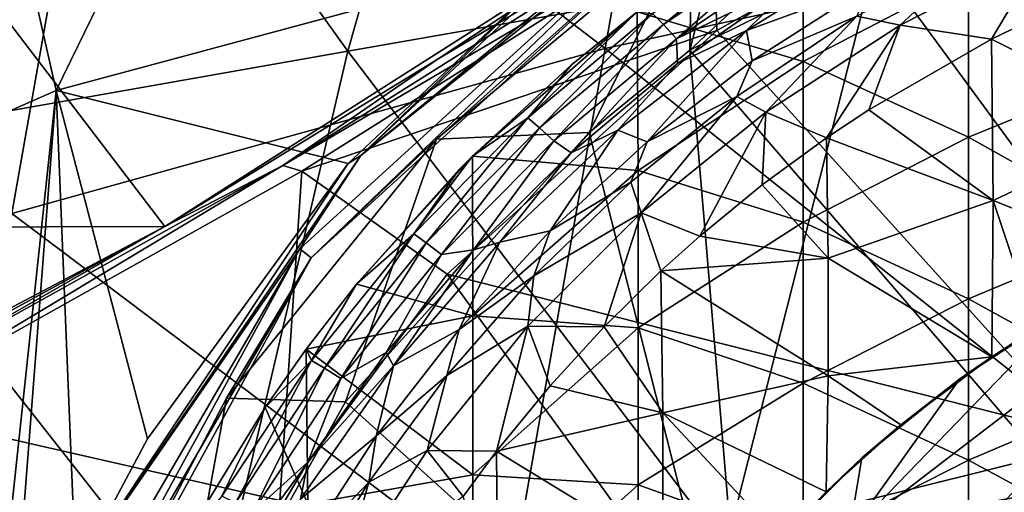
# Model space of a CAD drawing. Extents: x -65 to 803, y -691 to 80.
# Tile 257 of 281: x 712.28 to 728.03, y -106.04 to -98.47. Entities that reach past the tile are written whole.
import ezdxf

# ---------------------------------------------------------------- set-up
doc = ezdxf.new("R2010")
doc.units = 0
doc.header["$LTSCALE"] = 101.851852
for name, color, linetype in [('177', 7, 'CONTINUOUS'), ('178', 7, 'CONTINUOUS'), ('179', 7, 'CONTINUOUS'), ('182', 7, 'CONTINUOUS'), ('198', 7, 'CONTINUOUS'), ('199', 7, 'CONTINUOUS'), ('214', 7, 'CONTINUOUS'), ('215', 7, 'CONTINUOUS'), ('228', 7, 'CONTINUOUS'), ('230', 7, 'CONTINUOUS'), ('256', 7, 'CONTINUOUS'), ('266', 7, 'CONTINUOUS'), ('267', 7, 'CONTINUOUS'), ('310', 7, 'CONTINUOUS'), ('311', 7, 'CONTINUOUS'), ('313', 7, 'CONTINUOUS'), ('338', 7, 'CONTINUOUS'), ('350', 7, 'CONTINUOUS')]:
    doc.layers.add(name, color=color, linetype=linetype)

msp = doc.modelspace()

# ---------------------------------------------------------------- linework, layer by layer
at = {"layer": '177', "color": 7, "linetype": 'CONTINUOUS'}
for points in [[(724.001, -99.133, -57.9), (725.875, -97.926, -57.9), (725.671, -98.416, -59.7), (724.001, -99.133, -57.9)], [(723.752, -99.704, -59.7), (724.001, -99.133, -57.9), (725.671, -98.416, -59.7), (723.752, -99.704, -59.7)], [(722.32, -100.432, -57.9), (724.001, -99.133, -57.9), (723.752, -99.704, -59.7), (722.32, -100.432, -57.9)], [(722.057, -101.077, -59.7), (722.32, -100.432, -57.9), (723.752, -99.704, -59.7), (722.057, -101.077, -59.7)], [(720.766, -101.856, -57.9), (722.32, -100.432, -57.9), (722.057, -101.077, -59.7), (720.766, -101.856, -57.9)], [(720.504, -102.578, -59.7), (720.766, -101.856, -57.9), (722.057, -101.077, -59.7), (720.504, -102.578, -59.7)], [(719.311, -103.434, -57.9), (720.766, -101.856, -57.9), (720.504, -102.578, -59.7), (719.311, -103.434, -57.9)], [(719.114, -104.172, -59.7), (719.311, -103.434, -57.9), (720.504, -102.578, -59.7), (719.114, -104.172, -59.7)], [(717.986, -105.142, -57.9), (719.311, -103.434, -57.9), (719.114, -104.172, -59.7), (717.986, -105.142, -57.9)], [(717.864, -105.879, -59.7), (717.986, -105.142, -57.9), (719.114, -104.172, -59.7), (717.864, -105.879, -59.7)], [(716.764, -107.04, -57.9), (717.986, -105.142, -57.9), (717.864, -105.879, -59.7), (716.764, -107.04, -57.9)], [(716.763, -107.683, -59.7), (716.764, -107.04, -57.9), (717.864, -105.879, -59.7), (716.763, -107.683, -59.7)]]:
    msp.add_3dface(points, dxfattribs=at)
at = {"layer": '178', "color": 7, "linetype": 'CONTINUOUS'}
for points in [[(725.875, -97.926, -57.9), (723.91, -98.65, -57.456), (726.122, -97.272, -57.456), (725.875, -97.926, -57.9)], [(726.122, -97.272, -57.456), (723.91, -98.65, -57.456), (724.736, -97.831, -56.867), (726.122, -97.272, -57.456)], [(724.736, -97.831, -56.867), (723.91, -98.65, -57.456), (722.807, -99.177, -56.867), (724.736, -97.831, -56.867)], [(725.875, -97.926, -57.9), (724.001, -99.133, -57.9), (723.91, -98.65, -57.456), (725.875, -97.926, -57.9)], [(722.32, -100.432, -57.9), (721.849, -100.245, -57.456), (723.91, -98.65, -57.456), (722.32, -100.432, -57.9)], [(723.91, -98.65, -57.456), (721.849, -100.245, -57.456), (722.807, -99.177, -56.867), (723.91, -98.65, -57.456)], [(724.001, -99.133, -57.9), (722.32, -100.432, -57.9), (723.91, -98.65, -57.456), (724.001, -99.133, -57.9)], [(722.807, -99.177, -56.867), (721.849, -100.245, -57.456), (721.103, -100.605, -56.867), (722.807, -99.177, -56.867)], [(720.766, -101.856, -57.9), (719.961, -102.04, -57.456), (721.849, -100.245, -57.456), (720.766, -101.856, -57.9)], [(721.849, -100.245, -57.456), (719.961, -102.04, -57.456), (721.103, -100.605, -56.867), (721.849, -100.245, -57.456)], [(722.32, -100.432, -57.9), (720.766, -101.856, -57.9), (721.849, -100.245, -57.456), (722.32, -100.432, -57.9)], [(721.103, -100.605, -56.867), (719.961, -102.04, -57.456), (719.542, -102.158, -56.867), (721.103, -100.605, -56.867)], [(720.766, -101.856, -57.9), (719.311, -103.434, -57.9), (719.961, -102.04, -57.456), (720.766, -101.856, -57.9)], [(719.311, -103.434, -57.9), (718.263, -104.018, -57.456), (719.961, -102.04, -57.456), (719.311, -103.434, -57.9)], [(719.961, -102.04, -57.456), (718.263, -104.018, -57.456), (719.542, -102.158, -56.867), (719.961, -102.04, -57.456)], [(719.542, -102.158, -56.867), (718.263, -104.018, -57.456), (718.144, -103.804, -56.867), (719.542, -102.158, -56.867)], [(719.311, -103.434, -57.9), (717.986, -105.142, -57.9), (718.263, -104.018, -57.456), (719.311, -103.434, -57.9)], [(718.144, -103.804, -56.867), (718.263, -104.018, -57.456), (716.888, -105.56, -56.867), (718.144, -103.804, -56.867)], [(717.986, -105.142, -57.9), (716.775, -106.156, -57.456), (718.263, -104.018, -57.456), (717.986, -105.142, -57.9)], [(718.263, -104.018, -57.456), (716.775, -106.156, -57.456), (716.888, -105.56, -56.867), (718.263, -104.018, -57.456)], [(717.986, -105.142, -57.9), (716.764, -107.04, -57.9), (716.775, -106.156, -57.456), (717.986, -105.142, -57.9)], [(716.888, -105.56, -56.867), (716.775, -106.156, -57.456), (715.784, -107.413, -56.867), (716.888, -105.56, -56.867)]]:
    msp.add_3dface(points, dxfattribs=at)
at = {"layer": '179', "color": 7, "linetype": 'CONTINUOUS'}
for points in [[(722.407, -98.377, -49.335), (724.557, -96.908, -49.335), (722.58, -98.55, -51.966), (722.407, -98.377, -49.335)], [(722.58, -98.55, -51.966), (724.557, -96.908, -49.335), (724.715, -97.094, -51.966), (722.58, -98.55, -51.966)], [(722.791, -98.779, -54.591), (722.58, -98.55, -51.966), (724.715, -97.094, -51.966), (722.791, -98.779, -54.591)], [(724.906, -97.341, -54.591), (722.791, -98.779, -54.591), (724.715, -97.094, -51.966), (724.906, -97.341, -54.591)], [(724.906, -97.341, -54.591), (724.736, -97.831, -56.867), (722.791, -98.779, -54.591), (724.906, -97.341, -54.591)], [(724.736, -97.831, -56.867), (722.807, -99.177, -56.867), (722.791, -98.779, -54.591), (724.736, -97.831, -56.867)], [(721.109, -99.199, -46.7), (722.158, -98.351, -46.7), (720.41, -100.049, -49.335), (721.109, -99.199, -46.7)], [(720.41, -100.049, -49.335), (722.158, -98.351, -46.7), (722.407, -98.377, -49.335), (720.41, -100.049, -49.335)], [(720.41, -100.049, -49.335), (722.407, -98.377, -49.335), (720.596, -100.206, -51.966), (720.41, -100.049, -49.335)], [(720.596, -100.206, -51.966), (722.407, -98.377, -49.335), (722.58, -98.55, -51.966), (720.596, -100.206, -51.966)], [(720.826, -100.416, -54.591), (720.596, -100.206, -51.966), (722.58, -98.55, -51.966), (720.826, -100.416, -54.591)], [(722.791, -98.779, -54.591), (720.826, -100.416, -54.591), (722.58, -98.55, -51.966), (722.791, -98.779, -54.591)], [(722.791, -98.779, -54.591), (721.103, -100.605, -56.867), (720.826, -100.416, -54.591), (722.791, -98.779, -54.591)], [(722.807, -99.177, -56.867), (721.103, -100.605, -56.867), (722.791, -98.779, -54.591), (722.807, -99.177, -56.867)], [(719.523, -100.662, -46.7), (721.109, -99.199, -46.7), (720.41, -100.049, -49.335), (719.523, -100.662, -46.7)], [(718.584, -101.906, -49.335), (719.523, -100.662, -46.7), (720.41, -100.049, -49.335), (718.584, -101.906, -49.335)], [(718.584, -101.906, -49.335), (720.41, -100.049, -49.335), (718.782, -102.047, -51.966), (718.584, -101.906, -49.335)], [(718.782, -102.047, -51.966), (720.41, -100.049, -49.335), (720.596, -100.206, -51.966), (718.782, -102.047, -51.966)], [(719.03, -102.236, -54.591), (718.782, -102.047, -51.966), (720.596, -100.206, -51.966), (719.03, -102.236, -54.591)], [(720.826, -100.416, -54.591), (719.03, -102.236, -54.591), (720.596, -100.206, -51.966), (720.826, -100.416, -54.591)], [(720.826, -100.416, -54.591), (719.542, -102.158, -56.867), (719.03, -102.236, -54.591), (720.826, -100.416, -54.591)], [(721.103, -100.605, -56.867), (719.542, -102.158, -56.867), (720.826, -100.416, -54.591), (721.103, -100.605, -56.867)], [(719.311, -100.876, -46.7), (719.523, -100.662, -46.7), (718.584, -101.906, -49.335), (719.311, -100.876, -46.7)], [(717.671, -102.713, -46.7), (719.311, -100.876, -46.7), (718.584, -101.906, -49.335), (717.671, -102.713, -46.7)], [(716.947, -103.931, -49.335), (717.671, -102.713, -46.7), (718.584, -101.906, -49.335), (716.947, -103.931, -49.335)], [(716.947, -103.931, -49.335), (718.584, -101.906, -49.335), (717.155, -104.055, -51.966), (716.947, -103.931, -49.335)], [(717.155, -104.055, -51.966), (718.584, -101.906, -49.335), (718.782, -102.047, -51.966), (717.155, -104.055, -51.966)], [(717.418, -104.222, -54.591), (717.155, -104.055, -51.966), (718.782, -102.047, -51.966), (717.418, -104.222, -54.591)], [(719.03, -102.236, -54.591), (717.418, -104.222, -54.591), (718.782, -102.047, -51.966), (719.03, -102.236, -54.591)], [(719.542, -102.158, -56.867), (718.144, -103.804, -56.867), (719.03, -102.236, -54.591), (719.542, -102.158, -56.867)], [(719.03, -102.236, -54.591), (718.144, -103.804, -56.867), (717.418, -104.222, -54.591), (719.03, -102.236, -54.591)], [(716.866, -103.75, -46.7), (717.671, -102.713, -46.7), (716.947, -103.931, -49.335), (716.866, -103.75, -46.7)], [(716.209, -104.683, -46.7), (716.866, -103.75, -46.7), (716.947, -103.931, -49.335), (716.209, -104.683, -46.7)], [(718.144, -103.804, -56.867), (716.888, -105.56, -56.867), (717.418, -104.222, -54.591), (718.144, -103.804, -56.867)], [(715.514, -106.106, -49.335), (716.209, -104.683, -46.7), (716.947, -103.931, -49.335), (715.514, -106.106, -49.335)], [(715.514, -106.106, -49.335), (716.947, -103.931, -49.335), (715.732, -106.212, -51.966), (715.514, -106.106, -49.335)], [(715.732, -106.212, -51.966), (716.947, -103.931, -49.335), (717.155, -104.055, -51.966), (715.732, -106.212, -51.966)], [(716.008, -106.355, -54.591), (715.732, -106.212, -51.966), (717.155, -104.055, -51.966), (716.008, -106.355, -54.591)], [(717.418, -104.222, -54.591), (716.008, -106.355, -54.591), (717.155, -104.055, -51.966), (717.418, -104.222, -54.591)], [(717.418, -104.222, -54.591), (716.888, -105.56, -56.867), (716.008, -106.355, -54.591), (717.418, -104.222, -54.591)], [(714.929, -106.784, -46.7), (716.209, -104.683, -46.7), (715.514, -106.106, -49.335), (714.929, -106.784, -46.7)], [(716.888, -105.56, -56.867), (715.784, -107.413, -56.867), (716.008, -106.355, -54.591), (716.888, -105.56, -56.867)]]:
    msp.add_3dface(points, dxfattribs=at)
at = {"layer": '182', "color": 7, "linetype": 'CONTINUOUS'}
for points in [[(724.809, -96.554, -46.7), (722.158, -98.351, -46.7), (724.817, -99.142, -46.7), (724.809, -96.554, -46.7)], [(727.46, -97.767, -46.7), (724.809, -96.554, -46.7), (724.817, -99.142, -46.7), (727.46, -97.767, -46.7)], [(730.103, -99.28, -46.7), (730.103, -96.719, -46.7), (727.46, -97.767, -46.7), (730.103, -99.28, -46.7)], [(727.46, -100.355, -46.7), (727.46, -97.767, -46.7), (724.817, -99.142, -46.7), (727.46, -100.355, -46.7)], [(727.46, -100.355, -46.7), (730.103, -99.28, -46.7), (727.46, -97.767, -46.7), (727.46, -100.355, -46.7)], [(722.158, -98.351, -46.7), (721.109, -99.199, -46.7), (719.523, -100.662, -46.7), (722.158, -98.351, -46.7)], [(722.158, -98.351, -46.7), (719.523, -100.662, -46.7), (722.174, -100.89, -46.7), (722.158, -98.351, -46.7)], [(724.817, -99.142, -46.7), (722.158, -98.351, -46.7), (722.174, -100.89, -46.7), (724.817, -99.142, -46.7)], [(724.817, -101.72, -46.7), (724.817, -99.142, -46.7), (722.174, -100.89, -46.7), (724.817, -101.72, -46.7)], [(724.817, -101.72, -46.7), (727.46, -100.355, -46.7), (724.817, -99.142, -46.7), (724.817, -101.72, -46.7)], [(730.103, -101.84, -46.7), (730.103, -99.28, -46.7), (727.46, -100.355, -46.7), (730.103, -101.84, -46.7)], [(727.46, -102.943, -46.7), (727.46, -100.355, -46.7), (724.817, -101.72, -46.7), (727.46, -102.943, -46.7)], [(727.46, -102.943, -46.7), (730.103, -101.84, -46.7), (727.46, -100.355, -46.7), (727.46, -102.943, -46.7)], [(719.523, -100.662, -46.7), (719.311, -100.876, -46.7), (717.671, -102.713, -46.7), (719.523, -100.662, -46.7)], [(719.523, -100.662, -46.7), (717.671, -102.713, -46.7), (719.531, -103.217, -46.7), (719.523, -100.662, -46.7)], [(722.174, -100.89, -46.7), (719.523, -100.662, -46.7), (719.531, -103.217, -46.7), (722.174, -100.89, -46.7)], [(722.174, -103.407, -46.7), (722.174, -100.89, -46.7), (719.531, -103.217, -46.7), (722.174, -103.407, -46.7)], [(722.174, -103.407, -46.7), (724.817, -101.72, -46.7), (722.174, -100.89, -46.7), (722.174, -103.407, -46.7)], [(724.817, -104.298, -46.7), (724.817, -101.72, -46.7), (722.174, -103.407, -46.7), (724.817, -104.298, -46.7)], [(724.817, -104.298, -46.7), (727.46, -102.943, -46.7), (724.817, -101.72, -46.7), (724.817, -104.298, -46.7)], [(730.103, -104.401, -46.7), (730.103, -101.84, -46.7), (727.46, -102.943, -46.7), (730.103, -104.401, -46.7)], [(717.671, -102.713, -46.7), (716.866, -103.75, -46.7), (719.531, -103.217, -46.7), (717.671, -102.713, -46.7)], [(727.46, -105.531, -46.7), (727.46, -102.943, -46.7), (724.817, -104.298, -46.7), (727.46, -105.531, -46.7)], [(727.46, -105.531, -46.7), (730.103, -104.401, -46.7), (727.46, -102.943, -46.7), (727.46, -105.531, -46.7)], [(716.866, -103.75, -46.7), (719.531, -105.762, -46.7), (719.531, -103.217, -46.7), (716.866, -103.75, -46.7)], [(719.531, -105.762, -46.7), (722.174, -103.407, -46.7), (719.531, -103.217, -46.7), (719.531, -105.762, -46.7)], [(722.174, -105.923, -46.7), (722.174, -103.407, -46.7), (719.531, -105.762, -46.7), (722.174, -105.923, -46.7)], [(722.174, -105.923, -46.7), (724.817, -104.298, -46.7), (722.174, -103.407, -46.7), (722.174, -105.923, -46.7)], [(716.866, -103.75, -46.7), (716.209, -104.683, -46.7), (716.888, -106.228, -46.7), (716.866, -103.75, -46.7)], [(719.531, -105.762, -46.7), (716.866, -103.75, -46.7), (716.888, -106.228, -46.7), (719.531, -105.762, -46.7)], [(724.817, -106.875, -46.7), (724.817, -104.298, -46.7), (722.174, -105.923, -46.7), (724.817, -106.875, -46.7)], [(724.817, -106.875, -46.7), (727.46, -105.531, -46.7), (724.817, -104.298, -46.7), (724.817, -106.875, -46.7)], [(730.103, -106.961, -46.7), (730.103, -104.401, -46.7), (727.46, -105.531, -46.7), (730.103, -106.961, -46.7)], [(716.209, -104.683, -46.7), (714.929, -106.784, -46.7), (716.888, -106.228, -46.7), (716.209, -104.683, -46.7)], [(727.46, -108.119, -46.7), (727.46, -105.531, -46.7), (724.817, -106.875, -46.7), (727.46, -108.119, -46.7)], [(727.46, -108.119, -46.7), (730.103, -106.961, -46.7), (727.46, -105.531, -46.7), (727.46, -108.119, -46.7)], [(719.531, -108.308, -46.7), (719.531, -105.762, -46.7), (716.888, -106.228, -46.7), (719.531, -108.308, -46.7)], [(719.531, -108.308, -46.7), (722.174, -105.923, -46.7), (719.531, -105.762, -46.7), (719.531, -108.308, -46.7)], [(722.174, -108.44, -46.7), (722.174, -105.923, -46.7), (719.531, -108.308, -46.7), (722.174, -108.44, -46.7)], [(722.174, -108.44, -46.7), (724.817, -106.875, -46.7), (722.174, -105.923, -46.7), (722.174, -108.44, -46.7)]]:
    msp.add_3dface(points, dxfattribs=at)
at = {"layer": '198', "color": 7, "linetype": 'CONTINUOUS'}
for points in [[(728.807, -98.312, -60.923), (730.496, -100.118, -61.069), (727.828, -98.786, -60.923), (728.807, -98.312, -60.923)], [(727.828, -98.786, -60.923), (727.854, -101.368, -61.066), (725.863, -99.917, -60.923), (727.828, -98.786, -60.923)], [(727.828, -98.786, -60.923), (730.496, -100.118, -61.069), (727.854, -101.368, -61.066), (727.828, -98.786, -60.923)], [(725.863, -99.917, -60.923), (727.854, -101.368, -61.066), (725.19, -100.366, -60.923), (725.863, -99.917, -60.923)], [(730.496, -100.118, -61.069), (730.425, -102.394, -61.185), (727.854, -101.368, -61.066), (730.496, -100.118, -61.069)], [(725.19, -100.366, -60.923), (725.213, -102.292, -61.023), (724.16, -101.122, -60.923), (725.19, -100.366, -60.923)], [(725.19, -100.366, -60.923), (727.854, -101.368, -61.066), (725.213, -102.292, -61.023), (725.19, -100.366, -60.923)], [(724.16, -101.122, -60.923), (725.213, -102.292, -61.023), (723.164, -101.939, -60.923), (724.16, -101.122, -60.923)], [(727.854, -101.368, -61.066), (727.831, -103.873, -61.185), (725.213, -102.292, -61.023), (727.854, -101.368, -61.066)], [(727.831, -103.873, -61.185), (727.854, -101.368, -61.066), (728.537, -103.416, -61.185), (727.831, -103.873, -61.185)], [(727.854, -101.368, -61.066), (730.425, -102.394, -61.185), (728.537, -103.416, -61.185), (727.854, -101.368, -61.066)], [(723.164, -101.939, -60.923), (725.213, -102.292, -61.023), (722.539, -102.499, -60.923), (723.164, -101.939, -60.923)], [(725.213, -102.292, -61.023), (725.213, -104.18, -61.111), (722.539, -102.499, -60.923), (725.213, -102.292, -61.023)], [(725.213, -102.292, -61.023), (727.831, -103.873, -61.185), (725.213, -104.18, -61.111), (725.213, -102.292, -61.023)], [(722.539, -102.499, -60.923), (722.572, -104.771, -61.027), (721.63, -103.392, -60.923), (722.539, -102.499, -60.923)], [(722.539, -102.499, -60.923), (725.213, -104.18, -61.111), (722.572, -104.771, -61.027), (722.539, -102.499, -60.923)], [(721.63, -103.392, -60.923), (722.572, -104.771, -61.027), (720.768, -104.336, -60.923), (721.63, -103.392, -60.923)], [(725.213, -104.18, -61.111), (727.831, -103.873, -61.185), (726.378, -104.961, -61.185), (725.213, -104.18, -61.111)], [(725.213, -104.18, -61.111), (725.182, -106.037, -61.185), (722.572, -104.771, -61.027), (725.213, -104.18, -61.111)], [(725.182, -106.037, -61.185), (725.213, -104.18, -61.111), (726.378, -104.961, -61.185), (725.182, -106.037, -61.185)], [(720.768, -104.336, -60.923), (722.572, -104.771, -61.027), (719.911, -105.387, -60.923), (720.768, -104.336, -60.923)], [(722.572, -104.771, -61.027), (722.572, -107.012, -61.114), (719.911, -105.387, -60.923), (722.572, -104.771, -61.027)], [(722.572, -104.771, -61.027), (725.182, -106.037, -61.185), (724.45, -106.793, -61.185), (722.572, -104.771, -61.027)], [(722.572, -107.012, -61.114), (722.572, -104.771, -61.027), (724.45, -106.793, -61.185), (722.572, -107.012, -61.114)], [(719.911, -105.387, -60.923), (719.932, -107.878, -61.016), (719.374, -106.112, -60.923), (719.911, -105.387, -60.923)], [(719.911, -105.387, -60.923), (722.572, -107.012, -61.114), (719.932, -107.878, -61.016), (719.911, -105.387, -60.923)]]:
    msp.add_3dface(points, dxfattribs=at)
at = {"layer": '199', "color": 7, "linetype": 'CONTINUOUS'}
for points in [[(727.319, -104.228, -61.308), (728.537, -103.416, -61.185), (729.004, -103.134, -61.308), (727.319, -104.228, -61.308)], [(727.831, -103.873, -61.185), (728.537, -103.416, -61.185), (727.319, -104.228, -61.308), (727.831, -103.873, -61.185)], [(726.378, -104.961, -61.185), (727.831, -103.873, -61.185), (727.319, -104.228, -61.308), (726.378, -104.961, -61.185)], [(725.756, -105.493, -61.308), (726.378, -104.961, -61.185), (727.319, -104.228, -61.308), (725.756, -105.493, -61.308)], [(725.182, -106.037, -61.185), (726.378, -104.961, -61.185), (725.756, -105.493, -61.308), (725.182, -106.037, -61.185)], [(724.335, -106.915, -61.308), (725.182, -106.037, -61.185), (725.756, -105.493, -61.308), (724.335, -106.915, -61.308)], [(724.45, -106.793, -61.185), (725.182, -106.037, -61.185), (724.335, -106.915, -61.308), (724.45, -106.793, -61.185)]]:
    msp.add_3dface(points, dxfattribs=at)
at = {"layer": '214', "color": 7, "linetype": 'CONTINUOUS'}
for points in [[(727.319, -104.228, -61.308), (729.004, -103.134, -61.308), (725.549, -106.707, -61.231), (727.319, -104.228, -61.308)], [(725.549, -106.707, -61.231), (729.004, -103.134, -61.308), (729.373, -103.772, -61.231), (725.549, -106.707, -61.231)], [(725.549, -106.707, -61.231), (729.373, -103.772, -61.231), (727.409, -108.567, -60.981), (725.549, -106.707, -61.231)], [(727.409, -108.567, -60.981), (729.373, -103.772, -61.231), (730.689, -106.051, -60.981), (727.409, -108.567, -60.981)], [(725.756, -105.493, -61.308), (727.319, -104.228, -61.308), (725.549, -106.707, -61.231), (725.756, -105.493, -61.308)], [(724.335, -106.915, -61.308), (725.756, -105.493, -61.308), (725.549, -106.707, -61.231), (724.335, -106.915, -61.308)]]:
    msp.add_3dface(points, dxfattribs=at)
at = {"layer": '215', "color": 7, "linetype": 'CONTINUOUS'}
for points in [[(725.671, -98.416, -59.7), (727.699, -97.312, -59.7), (726.365, -98.562, -60.548), (725.671, -98.416, -59.7)], [(727.699, -97.312, -59.7), (728.648, -97.398, -60.548), (726.365, -98.562, -60.548), (727.699, -97.312, -59.7)], [(728.648, -97.398, -60.548), (727.828, -98.786, -60.923), (726.365, -98.562, -60.548), (728.648, -97.398, -60.548)], [(728.807, -98.312, -60.923), (727.828, -98.786, -60.923), (728.648, -97.398, -60.548), (728.807, -98.312, -60.923)], [(723.752, -99.704, -59.7), (725.671, -98.416, -59.7), (724.215, -99.957, -60.548), (723.752, -99.704, -59.7)], [(725.671, -98.416, -59.7), (726.365, -98.562, -60.548), (724.215, -99.957, -60.548), (725.671, -98.416, -59.7)], [(726.365, -98.562, -60.548), (725.19, -100.366, -60.923), (724.215, -99.957, -60.548), (726.365, -98.562, -60.548)], [(725.863, -99.917, -60.923), (725.19, -100.366, -60.923), (726.365, -98.562, -60.548), (725.863, -99.917, -60.923)], [(727.828, -98.786, -60.923), (725.863, -99.917, -60.923), (726.365, -98.562, -60.548), (727.828, -98.786, -60.923)], [(722.057, -101.077, -59.7), (723.752, -99.704, -59.7), (722.224, -101.57, -60.548), (722.057, -101.077, -59.7)], [(723.752, -99.704, -59.7), (724.215, -99.957, -60.548), (722.224, -101.57, -60.548), (723.752, -99.704, -59.7)], [(724.215, -99.957, -60.548), (723.164, -101.939, -60.923), (722.224, -101.57, -60.548), (724.215, -99.957, -60.548)], [(724.16, -101.122, -60.923), (723.164, -101.939, -60.923), (724.215, -99.957, -60.548), (724.16, -101.122, -60.923)], [(725.19, -100.366, -60.923), (724.16, -101.122, -60.923), (724.215, -99.957, -60.548), (725.19, -100.366, -60.923)], [(720.504, -102.578, -59.7), (722.057, -101.077, -59.7), (722.224, -101.57, -60.548), (720.504, -102.578, -59.7)], [(720.504, -102.578, -59.7), (722.224, -101.57, -60.548), (720.412, -103.382, -60.548), (720.504, -102.578, -59.7)], [(722.224, -101.57, -60.548), (721.63, -103.392, -60.923), (720.412, -103.382, -60.548), (722.224, -101.57, -60.548)], [(722.539, -102.499, -60.923), (721.63, -103.392, -60.923), (722.224, -101.57, -60.548), (722.539, -102.499, -60.923)], [(723.164, -101.939, -60.923), (722.539, -102.499, -60.923), (722.224, -101.57, -60.548), (723.164, -101.939, -60.923)], [(719.114, -104.172, -59.7), (720.504, -102.578, -59.7), (720.412, -103.382, -60.548), (719.114, -104.172, -59.7)], [(719.114, -104.172, -59.7), (720.412, -103.382, -60.548), (718.799, -105.373, -60.548), (719.114, -104.172, -59.7)], [(720.412, -103.382, -60.548), (719.911, -105.387, -60.923), (718.799, -105.373, -60.548), (720.412, -103.382, -60.548)], [(720.768, -104.336, -60.923), (719.911, -105.387, -60.923), (720.412, -103.382, -60.548), (720.768, -104.336, -60.923)], [(721.63, -103.392, -60.923), (720.768, -104.336, -60.923), (720.412, -103.382, -60.548), (721.63, -103.392, -60.923)], [(717.864, -105.879, -59.7), (719.114, -104.172, -59.7), (718.799, -105.373, -60.548), (717.864, -105.879, -59.7)], [(717.864, -105.879, -59.7), (718.799, -105.373, -60.548), (717.403, -107.523, -60.548), (717.864, -105.879, -59.7)], [(718.799, -105.373, -60.548), (719.374, -106.112, -60.923), (717.403, -107.523, -60.548), (718.799, -105.373, -60.548)], [(719.911, -105.387, -60.923), (719.374, -106.112, -60.923), (718.799, -105.373, -60.548), (719.911, -105.387, -60.923)], [(716.763, -107.683, -59.7), (717.864, -105.879, -59.7), (717.403, -107.523, -60.548), (716.763, -107.683, -59.7)]]:
    msp.add_3dface(points, dxfattribs=at)
at = {"layer": '228', "color": 7, "linetype": 'CONTINUOUS'}
for points in [[(728.506, -95.806, 150.1), (723.377, -96.745, 150.1), (723.434, -98.65, 150.1), (728.506, -95.806, 150.1)], [(723.434, -98.65, 150.1), (723.377, -96.745, 150.1), (716.794, -100.899, 150.1), (723.434, -98.65, 150.1)], [(719.121, -102.55, 150.1), (723.434, -98.65, 150.1), (716.794, -100.899, 150.1), (719.121, -102.55, 150.1)], [(710.008, -104.705, 150.1), (716.441, -106.173, 150.1), (716.794, -100.899, 150.1), (710.008, -104.705, 150.1)], [(716.441, -106.173, 150.1), (719.121, -102.55, 150.1), (716.794, -100.899, 150.1), (716.441, -106.173, 150.1)], [(708.469, -107.981, 150.1), (716.441, -106.173, 150.1), (710.008, -104.705, 150.1), (708.469, -107.981, 150.1)]]:
    msp.add_3dface(points, dxfattribs=at)
at = {"layer": '230', "color": 7, "linetype": 'CONTINUOUS'}
for points in [[(714.602, -101.787, 137.089), (710.241, -96.068, 133.643), (699.223, -101.831, 138.12), (714.602, -101.787, 137.089)], [(714.602, -101.787, 137.089), (723.12, -96.357, 132.311), (710.241, -96.068, 133.643), (714.602, -101.787, 137.089)], [(723.078, -96.386, 132.338), (723.12, -96.357, 132.311), (714.602, -101.787, 137.089), (723.078, -96.386, 132.338)], [(718.962, -99.114, 134.849), (723.078, -96.386, 132.338), (714.602, -101.787, 137.089), (718.962, -99.114, 134.849)], [(714.602, -101.787, 137.089), (699.223, -101.831, 138.12), (703.069, -107.887, 141.357), (714.602, -101.787, 137.089)], [(714.602, -101.787, 137.089), (703.069, -107.887, 141.357), (706.692, -106.113, 140.242), (714.602, -101.787, 137.089)]]:
    msp.add_3dface(points, dxfattribs=at)
at = {"layer": '256', "color": 7, "linetype": 'CONTINUOUS'}
for points in [[(720.222, -89.481, 53.2), (717.532, -98.981, 53.2), (711.788, -90.968, 53.2), (720.222, -89.481, 53.2)], [(725.974, -97.493, 53.2), (717.532, -98.981, 53.2), (720.222, -89.481, 53.2), (725.974, -97.493, 53.2)], [(717.532, -98.981, 53.2), (709.09, -100.47, 53.2), (711.788, -90.968, 53.2), (717.532, -98.981, 53.2)], [(734.416, -96.004, 53.2), (731.832, -105.486, 53.2), (725.974, -97.493, 53.2), (734.416, -96.004, 53.2)], [(725.974, -97.493, 53.2), (723.578, -106.942, 53.2), (717.532, -98.981, 53.2), (725.974, -97.493, 53.2)], [(731.832, -105.486, 53.2), (723.578, -106.942, 53.2), (725.974, -97.493, 53.2), (731.832, -105.486, 53.2)], [(717.532, -98.981, 53.2), (715.323, -108.397, 53.2), (709.09, -100.47, 53.2), (717.532, -98.981, 53.2)], [(723.578, -106.942, 53.2), (715.323, -108.397, 53.2), (717.532, -98.981, 53.2), (723.578, -106.942, 53.2)], [(715.323, -108.397, 53.2), (707.068, -109.853, 53.2), (709.09, -100.47, 53.2), (715.323, -108.397, 53.2)], [(731.832, -105.486, 53.2), (733.274, -114.258, 53.2), (723.578, -106.942, 53.2), (731.832, -105.486, 53.2)]]:
    msp.add_3dface(points, dxfattribs=at)
at = {"layer": '266', "color": 7, "linetype": 'CONTINUOUS'}
for points in [[(723.249, -96.552, 141.223), (723.078, -96.386, 132.338), (718.962, -99.114, 134.849), (723.249, -96.552, 141.223)], [(723.377, -96.745, 150.1), (723.249, -96.552, 141.223), (716.488, -100.811, 141.223), (723.377, -96.745, 150.1)], [(723.249, -96.552, 141.223), (718.962, -99.114, 134.849), (716.488, -100.811, 141.223), (723.249, -96.552, 141.223)], [(716.794, -100.899, 150.1), (723.377, -96.745, 150.1), (716.488, -100.811, 141.223), (716.794, -100.899, 150.1)], [(718.962, -99.114, 134.849), (714.602, -101.787, 137.089), (716.488, -100.811, 141.223), (718.962, -99.114, 134.849)], [(709.51, -104.704, 141.223), (710.008, -104.705, 150.1), (716.488, -100.811, 141.223), (709.51, -104.704, 141.223)], [(714.602, -101.787, 137.089), (709.51, -104.704, 141.223), (716.488, -100.811, 141.223), (714.602, -101.787, 137.089)], [(710.008, -104.705, 150.1), (716.794, -100.899, 150.1), (716.488, -100.811, 141.223), (710.008, -104.705, 150.1)], [(714.602, -101.787, 137.089), (706.692, -106.113, 140.242), (709.51, -104.704, 141.223), (714.602, -101.787, 137.089)]]:
    msp.add_3dface(points, dxfattribs=at)
at = {"layer": '267', "color": 7, "linetype": 'CONTINUOUS'}
for points in [[(728.506, -95.806, 150.1), (723.434, -98.65, 150.1), (729.279, -105.124, 152.128), (728.506, -95.806, 150.1)], [(723.434, -98.65, 150.1), (719.121, -102.55, 150.1), (729.279, -105.124, 152.128), (723.434, -98.65, 150.1)], [(719.121, -102.55, 150.1), (716.441, -106.173, 150.1), (724.387, -109.808, 152.128), (719.121, -102.55, 150.1)], [(729.279, -105.124, 152.128), (719.121, -102.55, 150.1), (724.387, -109.808, 152.128), (729.279, -105.124, 152.128)], [(729.279, -105.124, 152.128), (724.387, -109.808, 152.128), (734.009, -112.549, 153.341), (729.279, -105.124, 152.128)]]:
    msp.add_3dface(points, dxfattribs=at)
at = {"layer": '310', "color": 7, "linetype": 'CONTINUOUS'}
for points in [[(723.609, -96.594, -44.7), (728.022, -94.274, -44.7), (723.004, -98.965, -44.7), (723.609, -96.594, -44.7)], [(723.004, -98.965, -44.7), (728.022, -94.274, -44.7), (731.557, -94.738, -44.7), (723.004, -98.965, -44.7)], [(723.609, -96.594, -44.7), (723.004, -98.965, -44.7), (723.041, -96.972, -44.7), (723.609, -96.594, -44.7)], [(718.95, -100.388, -44.7), (723.041, -96.972, -44.7), (721.392, -100.279, -44.7), (718.95, -100.388, -44.7)], [(723.041, -96.972, -44.7), (723.004, -98.965, -44.7), (721.392, -100.279, -44.7), (723.041, -96.972, -44.7)], [(717.492, -104.592, -44.7), (718.95, -100.388, -44.7), (721.392, -100.279, -44.7), (717.492, -104.592, -44.7)], [(715.587, -104.535, -44.7), (718.95, -100.388, -44.7), (717.492, -104.592, -44.7), (715.587, -104.535, -44.7)], [(712.97, -109.539, -44.7), (715.587, -104.535, -44.7), (714.648, -109.664, -44.7), (712.97, -109.539, -44.7)], [(714.648, -109.664, -44.7), (715.587, -104.535, -44.7), (717.492, -104.592, -44.7), (714.648, -109.664, -44.7)]]:
    msp.add_3dface(points, dxfattribs=at)
at = {"layer": '311', "color": 7, "linetype": 'CONTINUOUS'}
for points in [[(717.738, -100.651, -18.051), (721.691, -96.956, -14.307), (723.997, -95.528, -18.051), (717.738, -100.651, -18.051)], [(717.738, -100.651, -18.051), (723.997, -95.528, -18.051), (723.055, -96.401, -26.937), (717.738, -100.651, -18.051)], [(716.761, -102.144, -26.937), (717.738, -100.651, -18.051), (723.055, -96.401, -26.937), (716.761, -102.144, -26.937)], [(716.761, -102.144, -26.937), (723.055, -96.401, -26.937), (716.943, -102.29, -35.823), (716.761, -102.144, -26.937)], [(723.055, -96.401, -26.937), (723.184, -96.595, -35.823), (716.943, -102.29, -35.823), (723.055, -96.401, -26.937)], [(723.184, -96.595, -35.823), (718.95, -100.388, -44.7), (716.943, -102.29, -35.823), (723.184, -96.595, -35.823)], [(723.041, -96.972, -44.7), (718.95, -100.388, -44.7), (723.184, -96.595, -35.823), (723.041, -96.972, -44.7)], [(721.141, -97.379, -14.449), (721.691, -96.956, -14.307), (717.738, -100.651, -18.051), (721.141, -97.379, -14.449)], [(717.535, -100.779, -15.611), (721.141, -97.379, -14.449), (717.738, -100.651, -18.051), (717.535, -100.779, -15.611)], [(718.95, -100.388, -44.7), (715.587, -104.535, -44.7), (716.943, -102.29, -35.823), (718.95, -100.388, -44.7)], [(713.18, -107.34, -18.012), (717.535, -100.779, -15.611), (717.738, -100.651, -18.051), (713.18, -107.34, -18.012)], [(713.18, -107.34, -18.012), (717.738, -100.651, -18.051), (716.761, -102.144, -26.937), (713.18, -107.34, -18.012)], [(714.324, -105.189, -17.196), (717.535, -100.779, -15.611), (713.18, -107.34, -18.012), (714.324, -105.189, -17.196)], [(712.481, -109.51, -26.937), (713.18, -107.34, -18.012), (716.761, -102.144, -26.937), (712.481, -109.51, -26.937)], [(712.481, -109.51, -26.937), (716.761, -102.144, -26.937), (712.698, -109.595, -35.823), (712.481, -109.51, -26.937)], [(716.761, -102.144, -26.937), (716.943, -102.29, -35.823), (712.698, -109.595, -35.823), (716.761, -102.144, -26.937)], [(716.943, -102.29, -35.823), (712.97, -109.539, -44.7), (712.698, -109.595, -35.823), (716.943, -102.29, -35.823)], [(715.587, -104.535, -44.7), (712.97, -109.539, -44.7), (716.943, -102.29, -35.823), (715.587, -104.535, -44.7)]]:
    msp.add_3dface(points, dxfattribs=at)
at = {"layer": '313', "color": 7, "linetype": 'CONTINUOUS'}
for points in [[(710.757, -90.321, -2.015), (718.77, -87.509, -4.002), (712.866, -99.608, -12.213), (710.757, -90.321, -2.015)], [(718.77, -87.509, -4.002), (721.141, -97.379, -14.449), (712.866, -99.608, -12.213), (718.77, -87.509, -4.002)], [(705.188, -102.988, -9.237), (710.757, -90.321, -2.015), (712.866, -99.608, -12.213), (705.188, -102.988, -9.237)], [(721.141, -97.379, -14.449), (717.535, -100.779, -15.611), (712.866, -99.608, -12.213), (721.141, -97.379, -14.449)], [(711.593, -111.476, -19.674), (705.188, -102.988, -9.237), (712.866, -99.608, -12.213), (711.593, -111.476, -19.674)], [(712.059, -110.043, -19.083), (711.593, -111.476, -19.674), (712.866, -99.608, -12.213), (712.059, -110.043, -19.083)], [(713.18, -107.34, -18.012), (712.059, -110.043, -19.083), (712.866, -99.608, -12.213), (713.18, -107.34, -18.012)], [(717.535, -100.779, -15.611), (714.324, -105.189, -17.196), (712.866, -99.608, -12.213), (717.535, -100.779, -15.611)], [(714.324, -105.189, -17.196), (713.18, -107.34, -18.012), (712.866, -99.608, -12.213), (714.324, -105.189, -17.196)]]:
    msp.add_3dface(points, dxfattribs=at)
at = {"layer": '338', "color": 7, "linetype": 'CONTINUOUS'}
for points in [[(721.645, -98.939, 52.2), (723.17, -90.292, 52.2), (713.695, -92.839, 52.2), (721.645, -98.939, 52.2)], [(721.645, -98.939, 52.2), (731.034, -96.881, 52.2), (723.17, -90.292, 52.2), (721.645, -98.939, 52.2)], [(712.153, -101.58, 52.2), (713.695, -92.839, 52.2), (704.118, -95.959, 52.2), (712.153, -101.58, 52.2)], [(712.153, -101.58, 52.2), (721.645, -98.939, 52.2), (713.695, -92.839, 52.2), (712.153, -101.58, 52.2)], [(729.56, -105.24, 52.2), (731.034, -96.881, 52.2), (721.645, -98.939, 52.2), (729.56, -105.24, 52.2)], [(720.12, -107.587, 52.2), (721.645, -98.939, 52.2), (712.153, -101.58, 52.2), (720.12, -107.587, 52.2)], [(720.12, -107.587, 52.2), (729.56, -105.24, 52.2), (721.645, -98.939, 52.2), (720.12, -107.587, 52.2)], [(710.612, -110.321, 52.2), (720.12, -107.587, 52.2), (712.153, -101.58, 52.2), (710.612, -110.321, 52.2)], [(728.086, -113.6, 52.2), (729.56, -105.24, 52.2), (720.12, -107.587, 52.2), (728.086, -113.6, 52.2)]]:
    msp.add_3dface(points, dxfattribs=at)
at = {"layer": '350', "color": 7, "linetype": 'CONTINUOUS'}
for points in [[(723.004, -98.965, -44.7), (731.557, -94.738, -44.7), (728.65, -105.545, -46.728), (723.004, -98.965, -44.7)], [(721.392, -100.279, -44.7), (723.004, -98.965, -44.7), (723.966, -110.438, -46.728), (721.392, -100.279, -44.7)], [(723.966, -110.438, -46.728), (723.004, -98.965, -44.7), (728.65, -105.545, -46.728), (723.966, -110.438, -46.728)], [(717.492, -104.592, -44.7), (721.392, -100.279, -44.7), (723.966, -110.438, -46.728), (717.492, -104.592, -44.7)], [(714.648, -109.664, -44.7), (717.492, -104.592, -44.7), (723.966, -110.438, -46.728), (714.648, -109.664, -44.7)], [(723.966, -110.438, -46.728), (728.65, -105.545, -46.728), (731.391, -115.167, -47.941), (723.966, -110.438, -46.728)]]:
    msp.add_3dface(points, dxfattribs=at)

doc.saveas('drawing.dxf')
